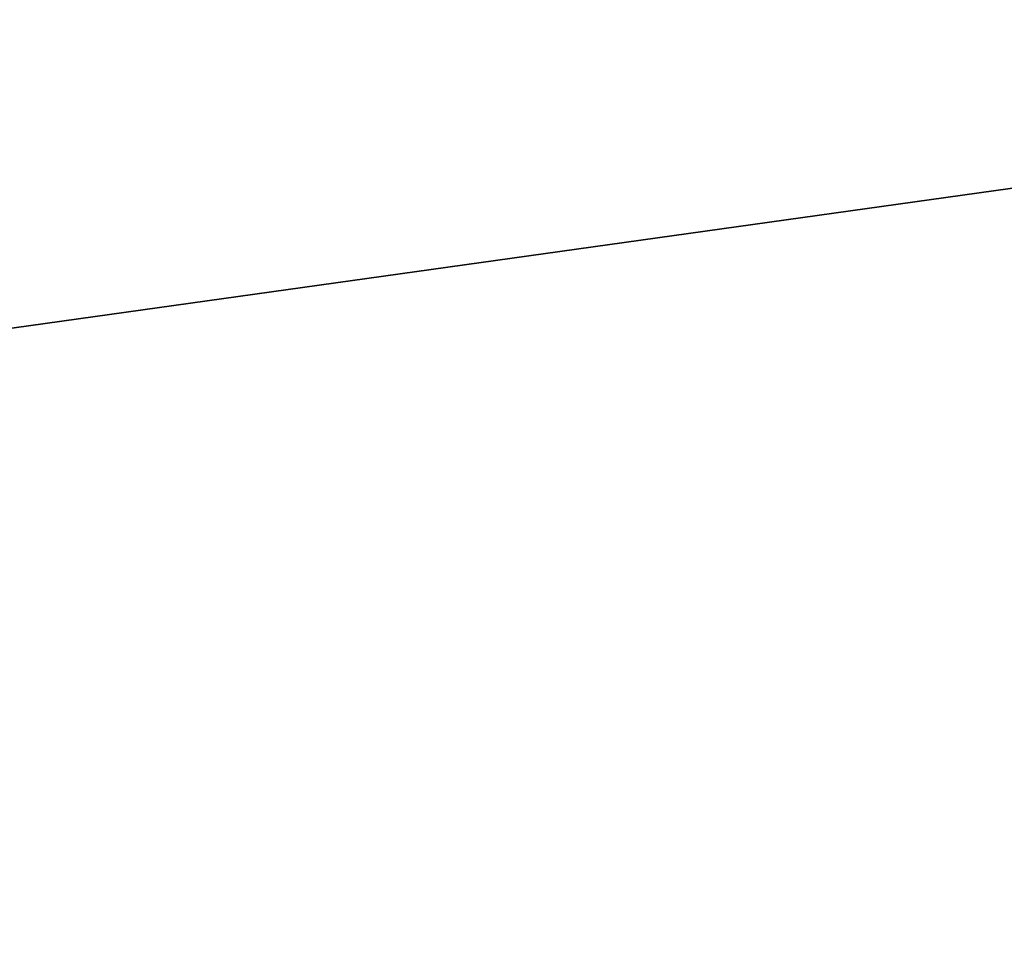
# Model space of a CAD drawing. Extents: x -252 to 252, y -10 to 1339.
# Tile 720 of 1056: x -113.417 to -113.036, y 1276.137 to 1276.493. Entities that reach past the tile are written whole.
import ezdxf

# ---------------------------------------------------------------- set-up
doc = ezdxf.new("R2010")
doc.units = 0
doc.header["$LTSCALE"] = 52.148148
for name, color, linetype in [('136', 7, 'CONTINUOUS'), ('1900', 7, 'CONTINUOUS'), ('1901', 7, 'CONTINUOUS'), ('1921', 7, 'CONTINUOUS'), ('2785', 7, 'CONTINUOUS')]:
    doc.layers.add(name, color=color, linetype=linetype)

msp = doc.modelspace()

# ---------------------------------------------------------------- linework, layer by layer
at = {"layer": '136', "color": 7, "linetype": 'CONTINUOUS'}
for points in [[(-210, 1271.72183, -7.77818), (-210, 1279.5, -11), (-60, 1273.03436, -8.89919), (-210, 1271.72183, -7.77818)], [(-210, 1279.5, -11), (-60, 1279.5, -11), (-60, 1273.03436, -8.89919), (-210, 1279.5, -11)], [(-210, 1279.5, 11), (-210, 1271.72183, 7.77818), (-60, 1279.5, 11), (-210, 1279.5, 11)], [(-60, 1279.5, 11), (-210, 1271.72183, 7.77818), (-60, 1273.03436, 8.89919), (-60, 1279.5, 11)]]:
    msp.add_3dface(points, dxfattribs=at)
at = {"layer": '1900', "color": 7, "linetype": 'CONTINUOUS'}
msp.add_3dface([(-114.89305, 1275.93978, -68.5), (-114.58722, 1277.78361, -68.5), (-112.45373, 1277.01402, -68.5), (-114.89305, 1275.93978, -68.5)], dxfattribs=at)
at = {"layer": '1901', "color": 7, "linetype": 'CONTINUOUS'}
for points in [[(-115.71762, 1276.05181, -15.5), (-106.59325, 1277.32929, -15.5), (-113.09266, 1277.4486, -15.5), (-115.71762, 1276.05181, -15.5)], [(-104.00967, 1275.85104, -15.5), (-106.59325, 1277.32929, -15.5), (-115.71762, 1276.05181, -15.5), (-104.00967, 1275.85104, -15.5)]]:
    msp.add_3dface(points, dxfattribs=at)
at = {"layer": '1921', "color": 7, "linetype": 'CONTINUOUS'}
msp.add_3dface([(-115.71762, 1276.05181, -15.5), (-113.09266, 1277.4486, -15.5), (-113.41709, 1277.86144, -15.63397), (-115.71762, 1276.05181, -15.5)], dxfattribs=at)
at = {"layer": '2785', "color": 7, "linetype": 'CONTINUOUS'}
msp.add_3dface([(-114.89305, 1275.93978, -68.5), (-112.45373, 1277.01402, -68.5), (-112.25299, 1274.50879, -68.4), (-114.89305, 1275.93978, -68.5)], dxfattribs=at)

doc.saveas('drawing.dxf')
